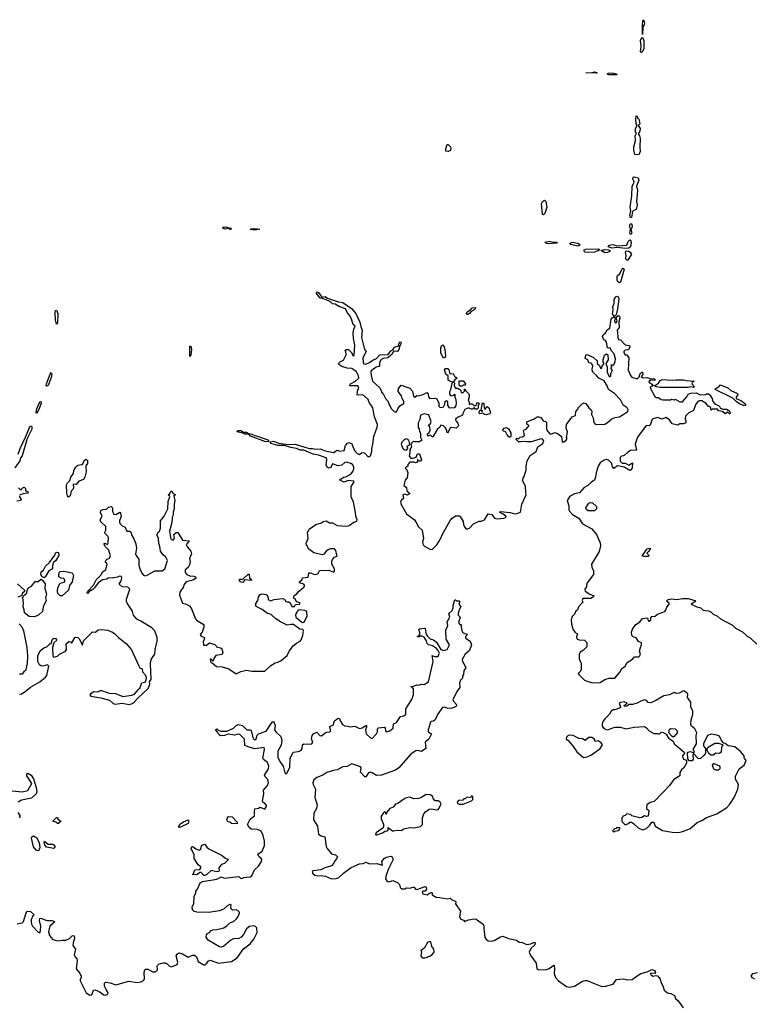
# Model space of a CAD drawing. Extents: x 2106670 to 2323771, y 35271 to 224896.
# Tile 307 of 419: x 2242807 to 2250730, y 162081 to 172720. Entities that reach past the tile are written whole.
import ezdxf

# ---------------------------------------------------------------- set-up
doc = ezdxf.new("R2010")
doc.units = 0

msp = doc.modelspace()

# ---------------------------------------------------------------- linework, layer by layer
at = {"layer": '0CON20XD'}
for points in [[(2249535, 172560), (2249532, 172655), (2249538, 172712), (2249545, 172720), (2249556, 172685), (2249552, 172665), (2249538, 172642), (2249535, 172560)], [(2249525, 172364), (2249515, 172364), (2249512, 172375), (2249518, 172435), (2249512, 172495), (2249525, 172528), (2249535, 172528), (2249547, 172495), (2249548, 172405), (2249525, 172364)], [(2249035, 172142), (2248922, 172145), (2248985, 172148), (2249015, 172156), (2249035, 172150), (2249042, 172145), (2249035, 172142)], [(2249255, 172124), (2249170, 172125), (2249150, 172135), (2249165, 172142), (2249205, 172146), (2249252, 172135), (2249255, 172124)], [(2249495, 171258), (2249452, 171265), (2249440, 171315), (2249439, 171345), (2249457, 171413), (2249453, 171466), (2249469, 171495), (2249459, 171509), (2249456, 171526), (2249457, 171545), (2249474, 171575), (2249465, 171595), (2249460, 171640), (2249465, 171682), (2249475, 171678), (2249480, 171660), (2249494, 171645), (2249503, 171595), (2249488, 171575), (2249509, 171545), (2249505, 171517), (2249487, 171485), (2249500, 171465), (2249507, 171435), (2249503, 171345), (2249508, 171295), (2249495, 171258)], [(2247435, 171294), (2247408, 171298), (2247408, 171325), (2247425, 171370), (2247435, 171370), (2247458, 171345), (2247462, 171332), (2247458, 171305), (2247435, 171294)], [(2249405, 170578), (2249398, 170605), (2249406, 170655), (2249400, 170695), (2249419, 170815), (2249421, 170919), (2249442, 170965), (2249430, 171005), (2249433, 171017), (2249445, 171021), (2249485, 171010), (2249494, 170986), (2249468, 170922), (2249480, 170875), (2249468, 170755), (2249477, 170715), (2249465, 170668), (2249434, 170656), (2249424, 170646), (2249415, 170581), (2249405, 170578)], [(2248465, 170610), (2248454, 170614), (2248443, 170735), (2248455, 170755), (2248475, 170770), (2248489, 170755), (2248501, 170695), (2248480, 170625), (2248465, 170610)], [(2245085, 170450), (2245065, 170462), (2245025, 170458), (2245006, 170465), (2245001, 170475), (2245015, 170482), (2245047, 170477), (2245065, 170467), (2245085, 170470), (2245092, 170465), (2245085, 170450)], [(2245345, 170444), (2245295, 170452), (2245305, 170459), (2245345, 170463), (2245400, 170455), (2245345, 170444)], [(2249405, 170398), (2249397, 170415), (2249404, 170455), (2249395, 170485), (2249397, 170505), (2249405, 170517), (2249415, 170513), (2249420, 170495), (2249419, 170471), (2249408, 170455), (2249418, 170415), (2249405, 170398)], [(2249355, 170249), (2249255, 170260), (2249205, 170251), (2249162, 170265), (2249178, 170282), (2249205, 170290), (2249225, 170289), (2249255, 170276), (2249365, 170284), (2249379, 170325), (2249395, 170340), (2249405, 170339), (2249412, 170315), (2249402, 170265), (2249385, 170253), (2249355, 170249)], [(2248515, 170298), (2248488, 170305), (2248480, 170315), (2248525, 170328), (2248555, 170319), (2248605, 170316), (2248610, 170305), (2248605, 170304), (2248515, 170298)], [(2248835, 170274), (2248761, 170291), (2248752, 170295), (2248752, 170305), (2248775, 170316), (2248835, 170307), (2248854, 170295), (2248856, 170285), (2248835, 170274)], [(2248935, 170204), (2248915, 170208), (2248905, 170218), (2248904, 170235), (2248920, 170240), (2249054, 170244), (2249072, 170235), (2249063, 170225), (2249015, 170209), (2248935, 170204)], [(2249125, 170200), (2249088, 170225), (2249123, 170237), (2249165, 170232), (2249180, 170225), (2249182, 170215), (2249155, 170203), (2249125, 170200)], [(2249362, 170122), (2249352, 170135), (2249358, 170175), (2249349, 170205), (2249353, 170217), (2249365, 170221), (2249385, 170218), (2249399, 170209), (2249413, 170185), (2249375, 170123), (2249362, 170122)], [(2249285, 169876), (2249267, 169887), (2249260, 169905), (2249258, 169945), (2249263, 169957), (2249287, 169975), (2249312, 170028), (2249325, 170034), (2249336, 170024), (2249295, 169884), (2249285, 169876)], [(2245832, 166135), (2245765, 166183), (2245736, 166186), (2245695, 166178), (2245622, 166212), (2245572, 166245), (2245524, 166294), (2245484, 166304), (2245425, 166347), (2245361, 166381), (2245352, 166405), (2245380, 166445), (2245389, 166491), (2245405, 166510), (2245424, 166516), (2245468, 166508), (2245488, 166488), (2245491, 166455), (2245515, 166440), (2245554, 166456), (2245647, 166467), (2245667, 166457), (2245680, 166435), (2245695, 166428), (2245715, 166430), (2245728, 166418), (2245745, 166380), (2245775, 166380), (2245785, 166400), (2245830, 166405), (2245835, 166418), (2245795, 166430), (2245786, 166456), (2245768, 166468), (2245768, 166485), (2245772, 166498), (2245800, 166515), (2245814, 166536), (2245875, 166588), (2245888, 166605), (2245875, 166620), (2245830, 166635), (2245830, 166645), (2245858, 166672), (2245862, 166688), (2245923, 166697), (2245928, 166742), (2245945, 166744), (2245985, 166728), (2246005, 166726), (2246029, 166735), (2246043, 166765), (2246052, 166768), (2246145, 166772), (2246198, 166752), (2246207, 166763), (2246207, 166785), (2246178, 166835), (2246178, 166865), (2246184, 166886), (2246205, 166912), (2246237, 166923), (2246222, 166985), (2246205, 167002), (2246165, 167004), (2246145, 166996), (2246115, 166977), (2246090, 166945), (2246075, 166937), (2245985, 166960), (2245930, 167000), (2245904, 167044), (2245900, 167065), (2245924, 167115), (2245914, 167175), (2245932, 167215), (2246005, 167264), (2246065, 167284), (2246085, 167298), (2246115, 167304), (2246152, 167285), (2246185, 167284), (2246234, 167254), (2246335, 167247), (2246365, 167254), (2246415, 167292), (2246448, 167302), (2246452, 167315), (2246436, 167356), (2246434, 167396), (2246412, 167505), (2246386, 167566), (2246386, 167675), (2246419, 167725), (2246416, 167735), (2246355, 167739), (2246311, 167721), (2246264, 167744), (2246270, 167755), (2246281, 167759), (2246304, 167776), (2246328, 167782), (2246385, 167814), (2246405, 167838), (2246416, 167866), (2246415, 167890), (2246400, 167915), (2246382, 167925), (2246338, 167938), (2246317, 167937), (2246285, 167906), (2246245, 167898), (2246185, 167922), (2246168, 167882), (2246143, 167873), (2246131, 167881), (2246117, 167905), (2246125, 167965), (2246115, 167984), (2246035, 168013), (2245976, 168026), (2245875, 168068), (2245835, 168069), (2245798, 168088), (2245735, 168098), (2245665, 168120), (2245595, 168119), (2245520, 168140), (2245513, 168157), (2245545, 168167), (2245605, 168144), (2245705, 168130), (2245783, 168133), (2245885, 168102), (2245935, 168088), (2245968, 168088), (2246005, 168080), (2246052, 168082), (2246105, 168061), (2246196, 168044), (2246235, 168068), (2246265, 168058), (2246310, 168065), (2246325, 168120), (2246347, 168143), (2246365, 168150), (2246400, 168135), (2246398, 168125), (2246424, 168065), (2246453, 168033), (2246478, 168022), (2246500, 168040), (2246515, 168044), (2246535, 168035), (2246565, 168001), (2246575, 167996), (2246594, 168006), (2246610, 168055), (2246609, 168085), (2246622, 168135), (2246632, 168215), (2246655, 168290), (2246669, 168315), (2246671, 168345), (2246640, 168430), (2246619, 168525), (2246610, 168545), (2246583, 168575), (2246572, 168615), (2246526, 168656), (2246505, 168668), (2246453, 168663), (2246454, 168706), (2246468, 168745), (2246460, 168765), (2246370, 168765), (2246378, 168785), (2246435, 168813), (2246468, 168845), (2246465, 168871), (2246444, 168915), (2246395, 168950), (2246345, 168953), (2246285, 168972), (2246254, 168994), (2246250, 169005), (2246270, 169025), (2246305, 169040), (2246332, 169098), (2246330, 169135), (2246320, 169145), (2246332, 169158), (2246358, 169158), (2246395, 169120), (2246400, 169095), (2246415, 169088), (2246419, 169095), (2246426, 169204), (2246413, 169274), (2246410, 169335), (2246414, 169375), (2246429, 169409), (2246408, 169428), (2246388, 169495), (2246369, 169529), (2246345, 169555), (2246325, 169596), (2246255, 169622), (2246215, 169645), (2246185, 169651), (2246165, 169670), (2246108, 169698), (2246047, 169715), (2246011, 169765), (2246015, 169779), (2246035, 169773), (2246071, 169721), (2246105, 169728), (2246130, 169710), (2246250, 169670), (2246295, 169663), (2246391, 169601), (2246437, 169545), (2246482, 169452), (2246490, 169405), (2246506, 169365), (2246497, 169285), (2246532, 169155), (2246548, 169135), (2246512, 169065), (2246515, 169020), (2246525, 169000), (2246545, 168999), (2246585, 169014), (2246619, 169041), (2246660, 169060), (2246695, 169098), (2246786, 169104), (2246815, 169142), (2246838, 169152), (2246855, 169180), (2246900, 169195), (2246898, 169205), (2246911, 169239), (2246927, 169237), (2246920, 169205), (2246908, 169192), (2246906, 169165), (2246886, 169134), (2246845, 169140), (2246828, 169105), (2246784, 169066), (2246735, 169060), (2246711, 169049), (2246692, 169015), (2246692, 168985), (2246686, 168974), (2246655, 168964), (2246604, 168926), (2246599, 168915), (2246601, 168875), (2246618, 168815), (2246694, 168744), (2246712, 168712), (2246713, 168695), (2246735, 168670), (2246758, 168625), (2246787, 168595), (2246791, 168575), (2246824, 168514), (2246855, 168484), (2246876, 168484), (2246889, 168515), (2246913, 168547), (2246956, 168574), (2246956, 168596), (2246938, 168625), (2246929, 168655), (2246894, 168704), (2246897, 168735), (2246928, 168772), (2247019, 168739), (2247048, 168705), (2247061, 168651), (2247075, 168640), (2247095, 168658), (2247115, 168657), (2247165, 168671), (2247205, 168692), (2247220, 168675), (2247221, 168645), (2247236, 168626), (2247295, 168630), (2247313, 168623), (2247332, 168575), (2247335, 168543), (2247344, 168534), (2247365, 168530), (2247385, 168535), (2247400, 168565), (2247401, 168595), (2247415, 168606), (2247427, 168595), (2247426, 168555), (2247445, 168526), (2247505, 168528), (2247521, 168549), (2247523, 168583), (2247517, 168627), (2247510, 168635), (2247510, 168665), (2247505, 168670), (2247492, 168658), (2247465, 168653), (2247452, 168672), (2247451, 168701), (2247464, 168725), (2247480, 168805), (2247446, 168816), (2247436, 168826), (2247435, 168870), (2247410, 168890), (2247394, 168935), (2247405, 168950), (2247432, 168952), (2247441, 168941), (2247454, 168894), (2247488, 168898), (2247505, 168860), (2247518, 168858), (2247530, 168845), (2247505, 168830), (2247490, 168805), (2247502, 168795), (2247500, 168765), (2247515, 168738), (2247535, 168740), (2247545, 168730), (2247558, 168728), (2247570, 168715), (2247575, 168690), (2247598, 168692), (2247610, 168705), (2247612, 168728), (2247618, 168728), (2247622, 168712), (2247660, 168675), (2247662, 168645), (2247652, 168605), (2247660, 168595), (2247662, 168562), (2247675, 168570), (2247695, 168570), (2247712, 168552), (2247735, 168550), (2247745, 168580), (2247765, 168580), (2247770, 168565), (2247760, 168555), (2247758, 168522), (2247747, 168513), (2247725, 168510), (2247715, 168530), (2247697, 168513), (2247685, 168510), (2247662, 168522), (2247645, 168522), (2247613, 168507), (2247592, 168465), (2247590, 168445), (2247535, 168422), (2247512, 168405), (2247518, 168385), (2247539, 168359), (2247545, 168330), (2247522, 168308), (2247465, 168312), (2247455, 168308), (2247427, 168253), (2247420, 168265), (2247420, 168285), (2247403, 168313), (2247385, 168330), (2247355, 168340), (2247340, 168315), (2247317, 168293), (2247268, 168212), (2247262, 168212), (2247245, 168230), (2247215, 168220), (2247210, 168245), (2247229, 168261), (2247240, 168285), (2247235, 168320), (2247220, 168335), (2247243, 168357), (2247252, 168378), (2247225, 168450), (2247175, 168462), (2247134, 168446), (2247129, 168401), (2247112, 168365), (2247110, 168315), (2247122, 168295), (2247124, 168274), (2247137, 168247), (2247137, 168207), (2247150, 168175), (2247125, 168160), (2247075, 168158), (2247055, 168162), (2247041, 168149), (2247030, 168135), (2247040, 168105), (2247020, 168075), (2247022, 168045), (2247012, 168005), (2247032, 167982), (2247055, 167982), (2247088, 167992), (2247102, 168028), (2247125, 168030), (2247148, 167965), (2247135, 167950), (2247115, 167950), (2247108, 167968), (2247102, 167968), (2247100, 167935), (2247085, 167930), (2247065, 167940), (2247022, 167938), (2247000, 167915), (2247000, 167895), (2246985, 167890), (2246970, 167875), (2246987, 167857), (2246998, 167825), (2246992, 167768), (2246970, 167745), (2246957, 167687), (2246986, 167666), (2246988, 167628), (2247018, 167605), (2247018, 167595), (2246995, 167582), (2246965, 167594), (2246944, 167586), (2246952, 167548), (2246926, 167524), (2246919, 167505), (2246925, 167480), (2246985, 167382), (2247069, 167315), (2247086, 167295), (2247115, 167240), (2247154, 167205), (2247168, 167115), (2247156, 167075), (2247164, 167045), (2247178, 167032), (2247245, 166996), (2247265, 166999), (2247312, 167045), (2247331, 167075), (2247359, 167125), (2247369, 167155), (2247455, 167307), (2247477, 167333), (2247515, 167359), (2247555, 167358), (2247565, 167350), (2247598, 167298), (2247600, 167265), (2247609, 167239), (2247625, 167220), (2247645, 167218), (2247665, 167227), (2247709, 167271), (2247770, 167300), (2247795, 167301), (2247826, 167314), (2247868, 167382), (2247905, 167374), (2247936, 167335), (2247965, 167326), (2248036, 167334), (2248060, 167345), (2248057, 167355), (2248028, 167378), (2247993, 167395), (2248000, 167405), (2248105, 167396), (2248155, 167381), (2248177, 167383), (2248215, 167400), (2248229, 167485), (2248278, 167585), (2248274, 167614)], [(2249235, 169517), (2249225, 169517), (2249210, 169540), (2249215, 169585), (2249212, 169618), (2249229, 169655), (2249229, 169695), (2249245, 169726), (2249265, 169732), (2249273, 169723), (2249276, 169705), (2249264, 169595), (2249249, 169531), (2249235, 169517)], [(2247645, 169533), (2247636, 169536), (2247631, 169545), (2247640, 169565), (2247676, 169584), (2247693, 169606), (2247729, 169609), (2247726, 169595), (2247715, 169585), (2247682, 169568), (2247666, 169544), (2247645, 169533)], [(2243205, 169430), (2243195, 169475), (2243190, 169555), (2243195, 169577), (2243205, 169580), (2243218, 169545), (2243215, 169445), (2243205, 169430)], [(2248274, 167614), (2248270, 167675), (2248239, 167745), (2248243, 167765), (2248257, 167785), (2248276, 167855), (2248276, 167896), (2248286, 167955), (2248319, 168011), (2248386, 168055), (2248404, 168106), (2248458, 168142), (2248468, 168168), (2248455, 168187), (2248435, 168190), (2248335, 168158), (2248285, 168157), (2248265, 168162), (2248215, 168158), (2248195, 168160), (2248170, 168185), (2248172, 168198), (2248195, 168190), (2248212, 168208), (2248237, 168213), (2248258, 168232), (2248248, 168282), (2248255, 168290), (2248276, 168294), (2248308, 168335), (2248285, 168350), (2248284, 168376), (2248364, 168406), (2248395, 168428), (2248415, 168428), (2248435, 168420), (2248460, 168385), (2248487, 168377), (2248497, 168367), (2248497, 168295), (2248510, 168270), (2248532, 168245), (2248545, 168241), (2248585, 168258), (2248615, 168248), (2248660, 168215), (2248665, 168160), (2248685, 168160), (2248708, 168175), (2248718, 168195), (2248712, 168205), (2248722, 168265), (2248708, 168305), (2248713, 168347), (2248762, 168415), (2248775, 168428), (2248808, 168442), (2248813, 168487), (2248837, 168515), (2248838, 168525), (2248881, 168569), (2248905, 168580), (2248923, 168573), (2248952, 168525), (2248980, 168505), (2248987, 168485), (2248982, 168455), (2248999, 168419), (2249008, 168368), (2249017, 168355), (2249033, 168347), (2249125, 168350), (2249155, 168367), (2249202, 168408), (2249235, 168421), (2249285, 168429), (2249374, 168485), (2249378, 168505), (2249366, 168525), (2249326, 168556), (2249295, 168613), (2249231, 168681), (2249167, 168725), (2249152, 168765), (2249118, 168818), (2249060, 168845), (2249036, 168876), (2249004, 168904), (2248988, 168928), (2248988, 168945), (2248998, 168975), (2248985, 169000), (2248975, 169010), (2248955, 169012), (2248943, 169043), (2248915, 169060), (2248920, 169095), (2248935, 169102), (2249005, 169070), (2249042, 169035), (2249042, 169005), (2249070, 168985), (2249075, 168960), (2249085, 168952), (2249095, 168958), (2249099, 168975), (2249118, 169005), (2249110, 169020), (2249107, 169045), (2249122, 169095), (2249145, 169111), (2249159, 169099), (2249162, 169045), (2249139, 169005), (2249151, 168965), (2249153, 168913), (2249174, 168865), (2249185, 168864), (2249192, 168868), (2249193, 168897), (2249207, 168927), (2249208, 168938), (2249194, 168945), (2249194, 168955), (2249202, 168965), (2249195, 168990), (2249225, 168990), (2249239, 169025), (2249243, 169055), (2249228, 169108), (2249194, 169144), (2249185, 169173), (2249165, 169169), (2249155, 169176), (2249144, 169235), (2249135, 169252), (2249115, 169260), (2249100, 169295), (2249107, 169315), (2249134, 169336), (2249151, 169369), (2249182, 169385), (2249196, 169485), (2249205, 169499), (2249225, 169510), (2249240, 169495), (2249231, 169465), (2249235, 169450), (2249245, 169440), (2249258, 169465), (2249248, 169495), (2249256, 169514), (2249275, 169523), (2249286, 169516), (2249288, 169495), (2249278, 169455), (2249281, 169395), (2249260, 169365), (2249272, 169265), (2249295, 169260), (2249345, 169208), (2249388, 169198), (2249400, 169185), (2249390, 169175), (2249390, 169165), (2249378, 169152), (2249345, 169150), (2249330, 169135), (2249330, 169125), (2249345, 169100), (2249365, 169100), (2249386, 169066), (2249380, 168935), (2249403, 168875), (2249417, 168857), (2249475, 168840), (2249500, 168865), (2249505, 168890), (2249525, 168910), (2249535, 168910), (2249538, 168885), (2249520, 168865), (2249532, 168855), (2249545, 168849), (2249585, 168852), (2249625, 168840), (2249655, 168843), (2249667, 168837), (2249665, 168821), (2249625, 168824), (2249606, 168815), (2249600, 168805), (2249648, 168775), (2249643, 168765), (2249617, 168745), (2249620, 168735), (2249665, 168648), (2249685, 168638), (2249705, 168638), (2249735, 168617), (2249755, 168611), (2249835, 168612), (2249845, 168618), (2249875, 168612), (2249885, 168620), (2249935, 168592), (2249965, 168590), (2250013, 168645), (2250027, 168673), (2250055, 168683), (2250113, 168687), (2250155, 168668), (2250215, 168670), (2250223, 168677), (2250245, 168678), (2250270, 168655), (2250270, 168645), (2250286, 168626), (2250294, 168594), (2250317, 168567), (2250355, 168550), (2250370, 168535), (2250373, 168523), (2250405, 168510), (2250445, 168510), (2250452, 168502), (2250465, 168500), (2250480, 168475), (2250478, 168462), (2250472, 168462), (2250455, 168480), (2250425, 168460), (2250398, 168488), (2250355, 168492), (2250342, 168512), (2250285, 168510), (2250275, 168500), (2250270, 168525), (2250255, 168540), (2250245, 168540), (2250216, 168576), (2250175, 168600), (2250145, 168602), (2250130, 168595), (2250105, 168560), (2250085, 168498), (2250035, 168471), (2249999, 168435), (2249994, 168405), (2250003, 168383), (2250002, 168365), (2249976, 168354), (2249935, 168353), (2249915, 168340), (2249853, 168353), (2249825, 168397), (2249785, 168420), (2249745, 168403), (2249695, 168420), (2249636, 168404), (2249615, 168337), (2249605, 168331), (2249573, 168335), (2249480, 168210), (2249453, 168135), (2249470, 168070), (2249405, 168064), (2249375, 168046), (2249335, 168010), (2249301, 167999), (2249291, 167985), (2249291, 167951), (2249315, 167929), (2249347, 167927), (2249385, 167907), (2249425, 167930), (2249422, 167875), (2249405, 167852), (2249395, 167848), (2249335, 167883), (2249265, 167900), (2249225, 167872), (2249210, 167890), (2249201, 167925), (2249165, 167960), (2249145, 167969), (2249120, 167960), (2249075, 167930), (2249054, 167896), (2249034, 167825), (2249027, 167775), (2249014, 167746), (2248985, 167728), (2248944, 167686), (2248905, 167664), (2248854, 167606), (2248798, 167595), (2248765, 167578), (2248746, 167565), (2248719, 167525), (2248737, 167467), (2248738, 167425), (2248745, 167408), (2248776, 167375), (2248844, 167335), (2248884, 167274), (2248985, 167218), (2249036, 167156), (2249077, 167067), (2249080, 167035), (2249065, 166975), (2248982, 166835), (2248986, 166806), (2249003, 166765), (2249004, 166725), (2248936, 166634), (2248929, 166611), (2248927, 166593), (2248910, 166565), (2248914, 166545), (2248965, 166513), (2249008, 166495), (2249003, 166485), (2248975, 166466), (2248888, 166465), (2248882, 166445), (2248890, 166425), (2248843, 166377), (2248830, 166345), (2248815, 166330), (2248798, 166295), (2248775, 166272), (2248764, 166234), (2248767, 166187), (2248780, 166135), (2248807, 166097), (2248830, 166085), (2248822, 166055), (2248825, 166030), (2248848, 166018), (2248907, 166017), (2248932, 165992), (2248932, 165945), (2248895, 165907), (2248860, 165885), (2248848, 165862), (2248848, 165815), (2248872, 165765), (2248872, 165698), (2248865, 165680), (2248840, 165655), (2248851, 165641), (2248908, 165585), (2248935, 165571), (2248995, 165556), (2249075, 165557), (2249125, 165590), (2249175, 165604), (2249235, 165604), (2249293, 165675), (2249307, 165705), (2249345, 165733), (2249367, 165775), (2249425, 165811), (2249446, 165834), (2249495, 165836), (2249506, 165845), (2249510, 165865), (2249502, 165895), (2249510, 165935), (2249523, 165965), (2249523, 165985), (2249491, 166001), (2249465, 166040), (2249432, 166052), (2249418, 166065), (2249413, 166103), (2249424, 166136), (2249458, 166182), (2249506, 166214), (2249535, 166250), (2249587, 166257), (2249596, 166226), (2249605, 166222), (2249622, 166235), (2249623, 166257), (2249635, 166272), (2249670, 166275), (2249695, 166297), (2249775, 166326), (2249787, 166343), (2249795, 166372), (2249822, 166405), (2249820, 166415), (2249793, 166437), (2249812, 166455), (2249848, 166462), (2249905, 166454), (2249965, 166467), (2250025, 166466), (2250098, 166445), (2250106, 166434), (2250060, 166405), (2250120, 166375), (2250164, 166364), (2250188, 166338), (2250245, 166333), (2250275, 166318), (2250296, 166296), (2250344, 166274), (2250376, 166246), (2250506, 166176), (2250537, 166145), (2250614, 166104), (2250665, 166059), (2250695, 166041), (2250768, 165972)], [(2244645, 169080), (2244644, 169185), (2244645, 169192), (2244655, 169193), (2244662, 169155), (2244655, 169100), (2244645, 169080)], [(2247385, 169064), (2247356, 169116), (2247355, 169175), (2247361, 169195), (2247375, 169206), (2247386, 169196), (2247397, 169155), (2247404, 169085), (2247395, 169066), (2247385, 169064)], [(2243105, 168760), (2243094, 168764), (2243096, 168785), (2243135, 168890), (2243148, 168908), (2243155, 168895), (2243148, 168855), (2243115, 168768), (2243105, 168760)], [(2247585, 168760), (2247565, 168760), (2247552, 168772), (2247552, 168818), (2247597, 168817), (2247620, 168785), (2247618, 168772), (2247595, 168770), (2247585, 168760)], [(2250085, 168746), (2250055, 168752), (2250025, 168747), (2249725, 168747), (2249683, 168753), (2249662, 168765), (2249705, 168792), (2249725, 168823), (2249745, 168832), (2249855, 168824), (2249895, 168830), (2249975, 168829), (2250005, 168820), (2250092, 168815), (2250071, 168799), (2250066, 168785), (2250095, 168752), (2250085, 168746)], [(2250625, 168551), (2250580, 168570), (2250544, 168594), (2250509, 168629), (2250317, 168725), (2250323, 168735), (2250352, 168745), (2250375, 168776), (2250455, 168743), (2250487, 168715), (2250561, 168681), (2250562, 168665), (2250546, 168645), (2250546, 168626), (2250595, 168604), (2250636, 168576), (2250646, 168565), (2250645, 168552), (2250625, 168551)], [(2242985, 168470), (2242984, 168475), (2242992, 168515), (2243025, 168589), (2243035, 168596), (2243037, 168577), (2243021, 168525), (2242995, 168473), (2242985, 168470)], [(2247845, 168452), (2247825, 168453), (2247805, 168470), (2247775, 168462), (2247768, 168468), (2247772, 168498), (2247790, 168500), (2247795, 168490), (2247810, 168495), (2247790, 168500), (2247805, 168580), (2247820, 168575), (2247822, 168525), (2247832, 168512), (2247840, 168515), (2247840, 168525), (2247855, 168540), (2247872, 168525), (2247886, 168496), (2247890, 168475), (2247885, 168460), (2247845, 168452)], [(2242790, 168025), (2242810, 168085), (2242870, 168210), (2242911, 168315), (2242925, 168329), (2242935, 168327), (2242938, 168318), (2242937, 168295), (2242887, 168193), (2242833, 168007), (2242817, 167985), (2242808, 167952), (2242755, 167878)], [(2245475, 168158), (2245453, 168163), (2245301, 168221), (2245280, 168240), (2245240, 168240), (2245215, 168253), (2245165, 168262), (2245153, 168275), (2245175, 168281), (2245195, 168280), (2245224, 168264), (2245255, 168262), (2245278, 168248), (2245315, 168243), (2245346, 168226), (2245375, 168221), (2245485, 168181), (2245494, 168175), (2245495, 168162), (2245475, 168158)], [(2248105, 168210), (2248095, 168210), (2248070, 168235), (2248055, 168270), (2248033, 168273), (2248020, 168285), (2248040, 168305), (2248065, 168312), (2248085, 168300), (2248110, 168255), (2248110, 168215), (2248105, 168210)], [(2246985, 168070), (2247000, 168085), (2246993, 168107), (2247020, 168135), (2247008, 168178), (2246985, 168192), (2246963, 168185), (2246934, 168156), (2246927, 168135), (2246945, 168087), (2246965, 168073), (2246985, 168070)], [(2243335, 167560), (2243323, 167575), (2243314, 167605), (2243312, 167695), (2243322, 167715), (2243350, 167745), (2243360, 167775), (2243387, 167815), (2243393, 167847), (2243414, 167886), (2243435, 167907), (2243478, 167912), (2243488, 167922), (2243505, 167962), (2243525, 167970), (2243538, 167958), (2243540, 167945), (2243538, 167925), (2243522, 167898), (2243526, 167835), (2243509, 167775), (2243495, 167753), (2243445, 167732), (2243415, 167698), (2243385, 167700), (2243387, 167663), (2243380, 167645), (2243363, 167627), (2243350, 167575), (2243335, 167560)], [(2242801, 167571), (2242822, 167535), (2242820, 167525), (2242774, 167516)], [(2242795, 167660), (2242813, 167643), (2242825, 167642), (2242832, 167658), (2242855, 167668), (2242870, 167655), (2242868, 167645), (2242868, 167635), (2242878, 167625), (2242900, 167615), (2242890, 167605), (2242845, 167598), (2242805, 167582)], [(2242805, 165431), (2242825, 165436), (2242865, 165461), (2242925, 165509), (2243024, 165565), (2243086, 165614), (2243099, 165635), (2243122, 165735), (2243108, 165748), (2243055, 165734), (2243035, 165738), (2243019, 165749), (2243002, 165785), (2243003, 165845), (2243029, 165901), (2243069, 165931), (2243100, 165945), (2243135, 165980), (2243145, 165980), (2243162, 166025), (2243175, 166038), (2243195, 166032), (2243208, 166015), (2243177, 165985), (2243160, 165935), (2243164, 165844), (2243175, 165830), (2243215, 165843), (2243237, 165863), (2243303, 165897), (2243312, 165915), (2243310, 165975), (2243338, 166002), (2243355, 165998), (2243365, 165982), (2243370, 165985), (2243405, 166048), (2243434, 166044), (2243449, 166029), (2243485, 165960), (2243495, 166010), (2243594, 166106), (2243625, 166101), (2243655, 166126), (2243685, 166130), (2243755, 166124), (2243800, 166105), (2243829, 166089), (2243875, 166044), (2243961, 165975), (2244015, 165910), (2244089, 165745), (2244105, 165718), (2244130, 165705), (2244132, 165675), (2244166, 165636), (2244173, 165605), (2244167, 165573), (2244155, 165558), (2244125, 165552), (2244118, 165545), (2244099, 165491), (2244085, 165482), (2244040, 165430), (2244015, 165419), (2243923, 165403), (2243845, 165434), (2243775, 165439), (2243695, 165467), (2243675, 165467), (2243646, 165454), (2243603, 165457), (2243563, 165423), (2243575, 165410), (2243683, 165393), (2243777, 165367), (2243815, 165332), (2243836, 165324), (2243915, 165333), (2243988, 165322), (2244015, 165326), (2244035, 165337), (2244087, 165393), (2244195, 165492), (2244212, 165535), (2244210, 165565), (2244225, 165590), (2244228, 165615), (2244222, 165655), (2244221, 165775), (2244231, 165815), (2244266, 165864), (2244271, 165915), (2244292, 166005), (2244293, 166045), (2244267, 166115), (2244235, 166147), (2244115, 166222), (2244073, 166243), (2244037, 166285), (2244025, 166328), (2243967, 166415), (2243961, 166435), (2243961, 166459), (2243996, 166566), (2243975, 166587), (2243915, 166592), (2243882, 166622), (2243902, 166655), (2243910, 166685), (2243905, 166702), (2243885, 166707), (2243863, 166697), (2243804, 166686), (2243765, 166688), (2243746, 166674), (2243702, 166668), (2243654, 166636), (2243615, 166582), (2243596, 166564), (2243552, 166538), (2243545, 166520), (2243532, 166522), (2243544, 166546), (2243602, 166608), (2243634, 166666), (2243687, 166723), (2243702, 166755), (2243737, 166775), (2243752, 166835), (2243745, 166850), (2243733, 166853), (2243732, 166865), (2243745, 166888), (2243775, 166900), (2243788, 166925), (2243769, 166989), (2243733, 167025), (2243714, 167055), (2243725, 167062), (2243755, 167050), (2243762, 167065), (2243764, 167124), (2243758, 167138), (2243722, 167175), (2243736, 167204), (2243738, 167245), (2243684, 167294), (2243674, 167314), (2243698, 167355), (2243678, 167395), (2243682, 167418), (2243705, 167428), (2243745, 167430), (2243765, 167453), (2243795, 167459), (2243810, 167445), (2243810, 167405), (2243825, 167377), (2243845, 167374), (2243888, 167398), (2243896, 167386), (2243901, 167355), (2243884, 167305), (2243886, 167285), (2243915, 167251), (2243946, 167236), (2243965, 167194), (2243995, 167192), (2244006, 167185), (2244018, 167145), (2244039, 167109), (2244060, 167055), (2244068, 167005), (2244059, 166949), (2244065, 166929), (2244092, 166892), (2244094, 166825), (2244108, 166775), (2244128, 166735), (2244145, 166716), (2244165, 166711), (2244185, 166718), (2244267, 166763), (2244345, 166764), (2244375, 166788), (2244404, 166875), (2244385, 166912), (2244356, 166936), (2244326, 166976), (2244319, 167029), (2244309, 167059), (2244307, 167115), (2244289, 167155), (2244304, 167186), (2244316, 167195), (2244327, 167225), (2244327, 167305), (2244366, 167355), (2244405, 167433), (2244410, 167515), (2244429, 167565), (2244426, 167576), (2244410, 167585), (2244428, 167602), (2244440, 167625), (2244450, 167625), (2244465, 167602), (2244490, 167585), (2244472, 167575), (2244483, 167525), (2244474, 167484), (2244476, 167434), (2244465, 167400), (2244464, 167366), (2244454, 167345), (2244454, 167324), (2244447, 167273), (2244423, 167195), (2244438, 167108), (2244455, 167098), (2244469, 167101), (2244477, 167115), (2244472, 167158), (2244495, 167178), (2244515, 167178), (2244565, 167097), (2244637, 167087), (2244606, 167045), (2244614, 167025), (2244656, 166976), (2244661, 166949), (2244642, 166898), (2244647, 166867), (2244641, 166829), (2244625, 166801), (2244593, 166777), (2244593, 166745), (2244611, 166725), (2244645, 166710), (2244688, 166708), (2244705, 166700), (2244713, 166685), (2244675, 166665), (2244603, 166645), (2244578, 166615), (2244575, 166590), (2244537, 166533), (2244532, 166502), (2244565, 166417), (2244599, 166409), (2244641, 166385), (2244663, 166353), (2244707, 166245), (2244715, 166233), (2244790, 166190), (2244796, 166176), (2244794, 166155), (2244777, 166103), (2244756, 166075), (2244765, 166057), (2244802, 166045), (2244797, 166013), (2244790, 166005), (2244792, 165962), (2244825, 165962), (2244855, 165988), (2244920, 165965), (2244933, 165943), (2244985, 165928), (2245002, 165885), (2244995, 165860), (2244925, 165848), (2244903, 165817), (2244895, 165790), (2244875, 165810), (2244865, 165810), (2244870, 165775), (2244885, 165770), (2244931, 165731), (2244995, 165729), (2245065, 165706), (2245145, 165653), (2245194, 165676), (2245255, 165690), (2245315, 165681), (2245455, 165679), (2245519, 165741), (2245565, 165770), (2245595, 165777), (2245630, 165795), (2245695, 165848), (2245717, 165895), (2245765, 165959), (2245795, 165984), (2245835, 166003), (2245845, 166018), (2245864, 166065), (2245873, 166123), (2245865, 166132), (2245832, 166135)], [(2249015, 167413), (2248945, 167413), (2248925, 167430), (2248922, 167445), (2248952, 167495), (2248975, 167503), (2248995, 167500), (2249035, 167460), (2249037, 167435), (2249015, 167413)], [(2243062, 166692), (2243048, 166698), (2243036, 166725), (2243040, 166755), (2243065, 166773), (2243086, 166814), (2243127, 166855), (2243187, 166935), (2243192, 166958), (2243205, 166966), (2243224, 166964), (2243228, 166932), (2243198, 166875), (2243168, 166852), (2243160, 166815), (2243162, 166795), (2243155, 166783), (2243123, 166765), (2243087, 166703), (2243075, 166694), (2243062, 166692)], [(2249545, 166918), (2249530, 166925), (2249560, 166965), (2249568, 166985), (2249585, 167002), (2249608, 167008), (2249620, 167005), (2249603, 166977), (2249580, 166955), (2249597, 166937), (2249600, 166925), (2249595, 166920), (2249545, 166918)], [(2243265, 166494), (2243245, 166494), (2243220, 166520), (2243215, 166545), (2243217, 166583), (2243245, 166631), (2243288, 166642), (2243296, 166655), (2243285, 166682), (2243254, 166684), (2243231, 166701), (2243228, 166715), (2243233, 166745), (2243245, 166757), (2243285, 166762), (2243372, 166742), (2243386, 166715), (2243374, 166646), (2243343, 166607), (2243332, 166555), (2243265, 166494)], [(2245215, 166638), (2245190, 166645), (2245181, 166661), (2245182, 166675), (2245217, 166673), (2245275, 166730), (2245285, 166730), (2245290, 166685), (2245308, 166675), (2245310, 166660), (2245243, 166667), (2245231, 166659), (2245225, 166643), (2245215, 166638)], [(2242784, 166624), (2242858, 166555), (2242859, 166541), (2242838, 166525), (2242827, 166493), (2242785, 166481)], [(2242963, 166267), (2242910, 166270), (2242860, 166310), (2242856, 166345), (2242844, 166376), (2242849, 166415), (2242840, 166475), (2242847, 166493), (2242885, 166523), (2242887, 166555), (2242900, 166580), (2242935, 166599), (2242972, 166648), (2243005, 166650), (2243035, 166674), (2243054, 166664), (2243080, 166625), (2243077, 166575), (2243096, 166515), (2243084, 166474), (2243092, 166445), (2243060, 166375), (2243053, 166325), (2243012, 166288), (2242985, 166274), (2242963, 166267)], [(2246346, 165086), (2246375, 165080), (2246425, 165085), (2246475, 165062), (2246505, 165068), (2246545, 165093), (2246552, 165092), (2246554, 165075), (2246541, 165045), (2246550, 165005), (2246595, 164961), (2246615, 164954), (2246661, 165005), (2246671, 165025), (2246672, 165058), (2246682, 165068), (2246746, 165076), (2246754, 165064), (2246756, 165035), (2246765, 165026), (2246806, 165034), (2246840, 165065), (2246845, 165110), (2246876, 165124), (2246918, 165192), (2246955, 165199), (2246976, 165215), (2246978, 165275), (2247041, 165375), (2247060, 165425), (2247060, 165490), (2247042, 165512), (2247030, 165515), (2247065, 165518), (2247095, 165534), (2247115, 165529), (2247145, 165540), (2247175, 165537), (2247223, 165565), (2247274, 165785), (2247260, 165850), (2247285, 165840), (2247325, 165840), (2247332, 165862), (2247340, 165875), (2247328, 165905), (2247307, 165927), (2247265, 165954), (2247222, 165965), (2247209, 165979), (2247200, 166010), (2247175, 166047), (2247155, 166060), (2247135, 166060), (2247125, 166050), (2247102, 166052), (2247102, 166058), (2247118, 166062), (2247130, 166075), (2247130, 166095), (2247118, 166132), (2247125, 166138), (2247175, 166144), (2247185, 166140), (2247198, 166078), (2247210, 166060), (2247240, 166030), (2247275, 166019), (2247308, 165995), (2247356, 165916), (2247385, 165902), (2247424, 165916), (2247448, 165965), (2247414, 166025), (2247409, 166125), (2247430, 166175), (2247423, 166215), (2247453, 166265), (2247440, 166305), (2247479, 166335), (2247489, 166365), (2247487, 166395), (2247505, 166450), (2247515, 166450), (2247525, 166440), (2247552, 166442), (2247560, 166435), (2247550, 166405), (2247572, 166375), (2247552, 166345), (2247543, 166303), (2247543, 166285), (2247563, 166265), (2247547, 166207), (2247555, 166190), (2247578, 166185), (2247570, 166175), (2247586, 166105), (2247596, 166096), (2247635, 166082), (2247642, 166075), (2247632, 166065), (2247621, 166055), (2247622, 166042), (2247642, 166022), (2247672, 166005), (2247687, 165965), (2247666, 165905), (2247617, 165863), (2247587, 165805), (2247589, 165785), (2247619, 165735), (2247624, 165715), (2247603, 165687), (2247601, 165645), (2247590, 165625), (2247588, 165605), (2247568, 165582), (2247556, 165555), (2247562, 165505), (2247533, 165466), (2247486, 165375), (2247491, 165355), (2247522, 165325), (2247524, 165305), (2247515, 165296), (2247465, 165277), (2247425, 165279), (2247395, 165292), (2247373, 165287), (2247318, 165212), (2247295, 165155), (2247275, 165141), (2247252, 165138), (2247242, 165128), (2247218, 165045), (2247218, 165028), (2247225, 165019), (2247253, 165005), (2247225, 164946), (2247185, 164915), (2247193, 164845), (2247145, 164812), (2247105, 164823), (2247085, 164818), (2247055, 164803), (2247024, 164776), (2246900, 164635), (2246865, 164612), (2246715, 164555), (2246662, 164552), (2246615, 164583), (2246591, 164589), (2246575, 164581), (2246545, 164540), (2246535, 164539), (2246488, 164588), (2246494, 164635), (2246488, 164645), (2246395, 164679), (2246345, 164649), (2246295, 164646), (2246235, 164613), (2246195, 164608), (2246125, 164587), (2246082, 164558), (2246015, 164531), (2245985, 164505), (2245974, 164475), (2245977, 164455), (2246002, 164405), (2245995, 164315), (2246018, 164235), (2246014, 164196), (2245984, 164146), (2245980, 164075), (2246023, 164005), (2246035, 163919), (2246061, 163901), (2246102, 163892), (2246117, 163787), (2246126, 163765), (2246176, 163706), (2246218, 163695), (2246240, 163675), (2246232, 163655), (2246209, 163631), (2246201, 163605), (2246175, 163576), (2246104, 163556), (2246058, 163532), (2245977, 163523), (2245964, 163516), (2245972, 163495), (2245995, 163476), (2246025, 163469), (2246055, 163472), (2246110, 163465), (2246175, 163436), (2246225, 163439), (2246255, 163452), (2246303, 163497), (2246385, 163558), (2246475, 163598), (2246515, 163601), (2246545, 163616), (2246585, 163597), (2246665, 163602), (2246725, 163583), (2246718, 163625), (2246742, 163658), (2246765, 163671), (2246815, 163681), (2246829, 163675), (2246842, 163645), (2246791, 163545), (2246764, 163475), (2246758, 163435), (2246775, 163407), (2246795, 163403), (2246835, 163418), (2246886, 163396), (2246907, 163375), (2246915, 163342), (2246935, 163328), (2246965, 163330), (2246985, 163340), (2247016, 163334), (2247055, 163348), (2247068, 163345), (2247083, 163325), (2247095, 163320), (2247185, 163352), (2247195, 163345), (2247200, 163320), (2247185, 163302), (2247165, 163302), (2247152, 163295), (2247160, 163275), (2247206, 163264), (2247240, 163285), (2247255, 163288), (2247260, 163285), (2247260, 163265), (2247305, 163238), (2247345, 163236), (2247425, 163220), (2247455, 163228), (2247475, 163210), (2247512, 163195), (2247517, 163185), (2247512, 163165), (2247566, 163086), (2247557, 163025), (2247571, 163001), (2247599, 162989), (2247615, 162973), (2247626, 162984), (2247655, 162993), (2247715, 163003), (2247735, 163000), (2247814, 162945), (2247821, 162925), (2247820, 162900), (2247831, 162801), (2247844, 162784), (2247868, 162768), (2247905, 162764), (2247931, 162769), (2247999, 162811), (2248025, 162817), (2248085, 162790), (2248172, 162775), (2248203, 162753), (2248235, 162749), (2248285, 162726), (2248326, 162734), (2248355, 162750), (2248369, 162749), (2248374, 162744), (2248370, 162725), (2248328, 162685), (2248311, 162645), (2248326, 162605), (2248384, 162525), (2248392, 162465), (2248415, 162454), (2248495, 162456), (2248525, 162466), (2248575, 162502), (2248580, 162500), (2248584, 162465), (2248580, 162415), (2248595, 162369), (2248626, 162335), (2248714, 162274), (2248745, 162266), (2248798, 162275), (2248885, 162329), (2248913, 162337), (2248935, 162338), (2249005, 162309), (2249095, 162273), (2249134, 162276), (2249215, 162300), (2249252, 162348), (2249325, 162357), (2249374, 162344), (2249423, 162347), (2249475, 162390), (2249515, 162414), (2249585, 162431), (2249634, 162456), (2249665, 162446), (2249673, 162425), (2249666, 162414), (2249625, 162418), (2249618, 162405), (2249644, 162384), (2249677, 162393), (2249695, 162388), (2249724, 162354), (2249730, 162325), (2249758, 162268), (2249766, 162235), (2249804, 162204), (2249838, 162198), (2249878, 162175), (2249890, 162145), (2249920, 162120), (2249974, 162044)], [(2245875, 166208), (2245912, 166275), (2245908, 166325), (2245886, 166336), (2245825, 166342), (2245810, 166335), (2245792, 166308), (2245786, 166285), (2245788, 166265), (2245855, 166210), (2245875, 166208)], [(2242801, 166191), (2242828, 166158), (2242847, 166115), (2242885, 165935), (2242892, 165845), (2242888, 165765), (2242868, 165685), (2242855, 165680), (2242835, 165648), (2242805, 165648)], [(2249915, 163937), (2249955, 163944), (2250043, 163975), (2250125, 164046), (2250175, 164068), (2250225, 164101), (2250335, 164140), (2250445, 164209), (2250478, 164242), (2250525, 164315), (2250563, 164405), (2250569, 164455), (2250538, 164515), (2250536, 164545), (2250576, 164624), (2250630, 164665), (2250652, 164715), (2250632, 164745), (2250630, 164765), (2250593, 164813), (2250532, 164862), (2250460, 164875), (2250425, 164900), (2250412, 164902), (2250385, 164930), (2250365, 164978), (2250335, 164990), (2250275, 165001), (2250236, 164984), (2250193, 164897), (2250191, 164875), (2250214, 164844), (2250212, 164795), (2250195, 164768), (2250155, 164734), (2250135, 164736), (2250085, 164790), (2250077, 164775), (2250081, 164729), (2250069, 164711), (2250042, 164712), (2250022, 164732), (2250020, 164795), (2250028, 164805), (2250045, 164812), (2250085, 164800), (2250095, 164810), (2250082, 164835), (2250118, 164895), (2250114, 164985), (2250119, 165015), (2250099, 165059), (2250064, 165085), (2250054, 165104), (2250058, 165155), (2250078, 165212), (2250078, 165248), (2250057, 165295), (2250056, 165346), (2250021, 165395), (2250022, 165435), (2249986, 165466), (2249975, 165469), (2249929, 165441), (2249905, 165439), (2249875, 165451), (2249825, 165423), (2249765, 165414), (2249677, 165363), (2249625, 165340), (2249595, 165342), (2249578, 165365), (2249555, 165370), (2249515, 165358), (2249475, 165333), (2249425, 165320), (2249390, 165320), (2249372, 165305), (2249355, 165300), (2249332, 165305), (2249368, 165335), (2249335, 165348), (2249295, 165342), (2249282, 165335), (2249297, 165295), (2249292, 165285), (2249235, 165262), (2249215, 165262), (2249195, 165250), (2249177, 165215), (2249126, 165164), (2249102, 165128), (2249096, 165105), (2249099, 165085), (2249115, 165061), (2249155, 165047), (2249235, 165076), (2249295, 165074), (2249355, 165056), (2249445, 165077), (2249555, 165081), (2249578, 165068), (2249606, 165036), (2249655, 165007), (2249695, 165008), (2249715, 165000), (2249735, 165020), (2249758, 165018), (2249788, 164998), (2249815, 164958), (2249865, 164923), (2249878, 164888), (2249895, 164882), (2249983, 164805), (2249988, 164795), (2249966, 164765), (2249968, 164745), (2249975, 164731), (2250007, 164717), (2250007, 164685), (2249980, 164635), (2249954, 164616), (2249938, 164585), (2249935, 164550), (2249870, 164510), (2249825, 164444), (2249756, 164374), (2249658, 164272), (2249615, 164260), (2249580, 164235), (2249578, 164198), (2249600, 164175), (2249595, 164112), (2249575, 164110), (2249555, 164118), (2249525, 164098), (2249505, 164097), (2249418, 164118), (2249402, 164132), (2249365, 164140), (2249345, 164120), (2249320, 164115), (2249320, 164105), (2249310, 164095), (2249310, 164055), (2249345, 164020), (2249375, 164030), (2249395, 164048), (2249415, 164050), (2249436, 164036), (2249486, 163986), (2249535, 163967), (2249575, 163980), (2249612, 164015), (2249635, 164050), (2249655, 164050), (2249670, 164005), (2249750, 163960), (2249855, 163940), (2249915, 163937)], [(2242781, 162949), (2242835, 162961), (2242848, 162975), (2242881, 163079), (2242895, 163086), (2242925, 163084), (2242956, 163056), (2242960, 163045), (2242948, 163035), (2242932, 162995), (2242929, 162975), (2242935, 162947), (2242945, 162926), (2243005, 162859), (2243025, 162854), (2243033, 162877), (2243036, 162926), (2243020, 162985), (2243023, 163007), (2243035, 163012), (2243100, 162985), (2243155, 162986), (2243182, 162975), (2243180, 162965), (2243132, 162925), (2243119, 162865), (2243128, 162825), (2243165, 162782), (2243215, 162765), (2243265, 162775), (2243305, 162774), (2243345, 162791), (2243375, 162819), (2243385, 162823), (2243395, 162819), (2243398, 162795), (2243383, 162745), (2243381, 162715), (2243409, 162675), (2243394, 162615), (2243404, 162594), (2243422, 162572), (2243428, 162555), (2243415, 162465), (2243456, 162416), (2243471, 162385), (2243470, 162370), (2243458, 162345), (2243461, 162335), (2243524, 162204), (2243565, 162178), (2243585, 162182), (2243605, 162232), (2243622, 162238), (2243665, 162218), (2243716, 162184), (2243735, 162180), (2243760, 162190), (2243763, 162205), (2243739, 162239), (2243724, 162275), (2243722, 162308), (2243735, 162320), (2243785, 162313), (2243845, 162290), (2243985, 162332), (2244075, 162316), (2244115, 162322), (2244145, 162339), (2244156, 162354), (2244152, 162428), (2244157, 162453), (2244165, 162462), (2244191, 162461), (2244245, 162432), (2244275, 162430), (2244296, 162454), (2244292, 162495), (2244312, 162518), (2244355, 162529), (2244378, 162528), (2244398, 162519), (2244425, 162493), (2244446, 162484), (2244509, 162511), (2244516, 162536), (2244497, 162603), (2244506, 162624), (2244525, 162636), (2244565, 162626), (2244625, 162591), (2244675, 162612), (2244695, 162612), (2244718, 162595), (2244734, 162545), (2244795, 162506), (2244805, 162506), (2244828, 162525), (2244843, 162547), (2244863, 162556), (2244955, 162527), (2245095, 162545), (2245157, 162583), (2245225, 162681), (2245295, 162735), (2245336, 162784), (2245370, 162855), (2245367, 162907), (2245355, 162921), (2245335, 162929), (2245288, 162922), (2245258, 162895), (2245225, 162834), (2245199, 162805), (2245175, 162791), (2245115, 162787), (2245087, 162773), (2245011, 162709), (2244985, 162698), (2244965, 162700), (2244843, 162773), (2244820, 162805), (2244825, 162830), (2244834, 162846), (2244855, 162857), (2244875, 162878), (2244894, 162886), (2244935, 162890), (2245012, 162908), (2245049, 162931), (2245084, 162966), (2245115, 162976), (2245147, 163003), (2245165, 163030), (2245180, 163065), (2245176, 163085), (2245145, 163102), (2245105, 163098), (2245094, 163104), (2245088, 163125), (2245090, 163155), (2245085, 163160), (2245075, 163160), (2245045, 163142), (2245016, 163114), (2244965, 163091), (2244845, 163072), (2244795, 163077), (2244735, 163071), (2244690, 163085), (2244673, 163103), (2244670, 163135), (2244687, 163165), (2244692, 163245), (2244708, 163285), (2244708, 163305), (2244728, 163325), (2244757, 163393), (2244781, 163409), (2244935, 163434), (2244985, 163457), (2245016, 163444), (2245175, 163460), (2245190, 163445), (2245205, 163440), (2245228, 163452), (2245255, 163455), (2245295, 163459), (2245315, 163469), (2245341, 163535), (2245385, 163572), (2245418, 163625), (2245421, 163645), (2245416, 163656), (2245388, 163678), (2245377, 163703), (2245425, 163737), (2245451, 163795), (2245450, 163845), (2245438, 163905), (2245415, 163952), (2245375, 163969), (2245305, 163974), (2245285, 163991), (2245266, 164025), (2245297, 164083), (2245344, 164116), (2245341, 164165), (2245348, 164192), (2245385, 164200), (2245405, 164212), (2245455, 164190), (2245476, 164224), (2245460, 164245), (2245434, 164264), (2245430, 164275), (2245444, 164355), (2245440, 164395), (2245482, 164445), (2245493, 164475), (2245485, 164510), (2245457, 164537), (2245451, 164555), (2245495, 164624), (2245499, 164655), (2245484, 164695), (2245441, 164725), (2245431, 164741), (2245451, 164835), (2245446, 164856), (2245345, 164842), (2245285, 164859), (2245238, 164878), (2245235, 164945), (2245185, 164996), (2245165, 164998), (2245125, 164990), (2245058, 165001), (2245018, 164985), (2244975, 164983), (2244956, 164995), (2244948, 165018), (2244920, 165045), (2244935, 165058), (2244952, 165042), (2244982, 165032), (2245045, 165032), (2245117, 165063), (2245145, 165094), (2245165, 165103), (2245214, 165094), (2245255, 165051), (2245265, 165046), (2245296, 165046), (2245308, 165038), (2245325, 164963), (2245335, 164942), (2245345, 164939), (2245361, 164949), (2245371, 164989), (2245386, 165004), (2245468, 165032), (2245535, 165130), (2245545, 165136), (2245552, 165132), (2245565, 165095), (2245559, 165045), (2245574, 165024), (2245626, 164976), (2245639, 164935), (2245630, 164880), (2245593, 164815), (2245595, 164750), (2245615, 164704), (2245654, 164655), (2245672, 164582), (2245685, 164572), (2245697, 164583), (2245726, 164644), (2245729, 164735), (2245760, 164805), (2245815, 164811), (2245842, 164825), (2245857, 164843), (2245861, 164885), (2245874, 164896), (2245945, 164890), (2245962, 164895), (2245972, 164915), (2245957, 164945), (2245964, 164986), (2245979, 165005), (2246015, 165021), (2246048, 164985), (2246065, 164980), (2246115, 165023), (2246158, 165025), (2246168, 165035), (2246156, 165074), (2246160, 165085), (2246194, 165096), (2246206, 165144), (2246245, 165174), (2246259, 165169), (2246267, 165145), (2246293, 165105), (2246320, 165090), (2246346, 165086)], [(2249865, 164969), (2249855, 164974), (2249819, 165015), (2249826, 165054), (2249835, 165061), (2249885, 165059), (2249906, 165036), (2249907, 165013), (2249875, 164973), (2249865, 164969)], [(2248895, 164748), (2248935, 164754), (2248982, 164775), (2249077, 164845), (2249100, 164885), (2249086, 164906), (2249055, 164927), (2249022, 164922), (2249016, 164946), (2248985, 164964), (2248955, 164962), (2248915, 164933), (2248885, 164949), (2248844, 164954), (2248785, 164986), (2248755, 164990), (2248730, 164985), (2248713, 164967), (2248710, 164945), (2248726, 164936), (2248778, 164878), (2248825, 164808), (2248895, 164748)], [(2250295, 164771), (2250272, 164772), (2250250, 164790), (2250229, 164835), (2250241, 164859), (2250315, 164902), (2250354, 164904), (2250398, 164888), (2250400, 164875), (2250388, 164862), (2250384, 164805), (2250365, 164792), (2250325, 164793), (2250295, 164771)], [(2250355, 164610), (2250325, 164610), (2250305, 164620), (2250289, 164665), (2250295, 164682), (2250305, 164683), (2250365, 164656), (2250370, 164645), (2250367, 164625), (2250355, 164610)], [(2242725, 164386), (2242835, 164378), (2242895, 164390), (2242938, 164465), (2242885, 164550), (2242883, 164565), (2242895, 164577), (2242930, 164555), (2242955, 164518), (2242984, 164425), (2242992, 164375), (2242983, 164355), (2242935, 164309), (2242825, 164288), (2242790, 164265)], [(2246655, 163910), (2246675, 163914), (2246725, 163932), (2246755, 163953), (2246780, 163955), (2246787, 163965), (2246785, 163990), (2246833, 163955), (2246845, 163954), (2246885, 163962), (2246925, 163960), (2246955, 163977), (2247015, 163992), (2247065, 163986), (2247135, 164001), (2247157, 164025), (2247158, 164095), (2247172, 164138), (2247189, 164161), (2247229, 164191), (2247255, 164194), (2247307, 164183), (2247325, 164187), (2247333, 164195), (2247358, 164245), (2247348, 164265), (2247325, 164280), (2247295, 164280), (2247274, 164304), (2247268, 164325), (2247240, 164345), (2247195, 164346), (2247138, 164312), (2247115, 164306), (2247065, 164302), (2247015, 164319), (2246985, 164311), (2246965, 164304), (2246890, 164250), (2246865, 164242), (2246839, 164211), (2246804, 164196), (2246772, 164158), (2246765, 164130), (2246758, 164158), (2246745, 164160), (2246735, 164150), (2246710, 164115), (2246710, 164085), (2246736, 164026), (2246737, 164003), (2246733, 163987), (2246655, 163932), (2246648, 163915), (2246655, 163910)], [(2247555, 164244), (2247595, 164244), (2247685, 164280), (2247700, 164295), (2247700, 164325), (2247695, 164330), (2247682, 164328), (2247675, 164310), (2247635, 164320), (2247618, 164302), (2247605, 164300), (2247592, 164288), (2247545, 164282), (2247532, 164265), (2247535, 164252), (2247555, 164244)], [(2242786, 164155), (2242810, 164115), (2242802, 164095)], [(2243225, 164033), (2243215, 164034), (2243198, 164048), (2243168, 164055), (2243167, 164065), (2243205, 164100), (2243215, 164098), (2243220, 164080), (2243248, 164065), (2243250, 164055), (2243225, 164033)], [(2244545, 163993), (2244522, 163995), (2244535, 164029), (2244575, 164053), (2244625, 164073), (2244630, 164070), (2244633, 164063), (2244625, 164034), (2244545, 163993)], [(2245155, 164032), (2245095, 164033), (2245075, 164050), (2245055, 164052), (2245043, 164075), (2245053, 164105), (2245065, 164110), (2245100, 164105), (2245155, 164048), (2245155, 164032)], [(2249225, 163940), (2249235, 163950), (2249275, 163960), (2249290, 163975), (2249288, 163988), (2249255, 163990), (2249248, 163982), (2249232, 163978), (2249210, 163955), (2249225, 163940)], [(2243005, 163738), (2242985, 163746), (2242954, 163784), (2242933, 163875), (2242943, 163895), (2242955, 163902), (2242991, 163881), (2243018, 163825), (2243025, 163775), (2243015, 163743), (2243005, 163738)], [(2243175, 163764), (2243095, 163778), (2243079, 163805), (2243070, 163835), (2243075, 163843), (2243115, 163811), (2243162, 163812), (2243175, 163804), (2243186, 163785), (2243185, 163775), (2243175, 163764)], [(2244805, 163474), (2244794, 163474), (2244765, 163504), (2244755, 163504), (2244715, 163480), (2244672, 163482), (2244682, 163488), (2244698, 163532), (2244752, 163538), (2244764, 163555), (2244763, 163565), (2244735, 163588), (2244690, 163655), (2244692, 163695), (2244660, 163765), (2244666, 163784), (2244678, 163785), (2244709, 163759), (2244745, 163747), (2244758, 163755), (2244775, 163800), (2244805, 163812), (2244827, 163777), (2244851, 163761), (2244995, 163690), (2245023, 163664), (2245062, 163645), (2245017, 163603), (2244988, 163592), (2244970, 163570), (2244959, 163555), (2244962, 163525), (2244958, 163515), (2244935, 163513), (2244875, 163528), (2244828, 163482), (2244805, 163474)], [(2247185, 162583), (2247235, 162600), (2247265, 162621), (2247284, 162645), (2247278, 162675), (2247258, 162705), (2247247, 162755), (2247235, 162760), (2247211, 162749), (2247179, 162691), (2247155, 162670), (2247140, 162665), (2247148, 162648), (2247140, 162605), (2247154, 162584), (2247185, 162583)], [(2250745, 162352), (2250720, 162365), (2250708, 162385), (2250726, 162414), (2250777, 162423)]]:
    msp.add_lwpolyline(points, dxfattribs=at)

doc.saveas('drawing.dxf')
